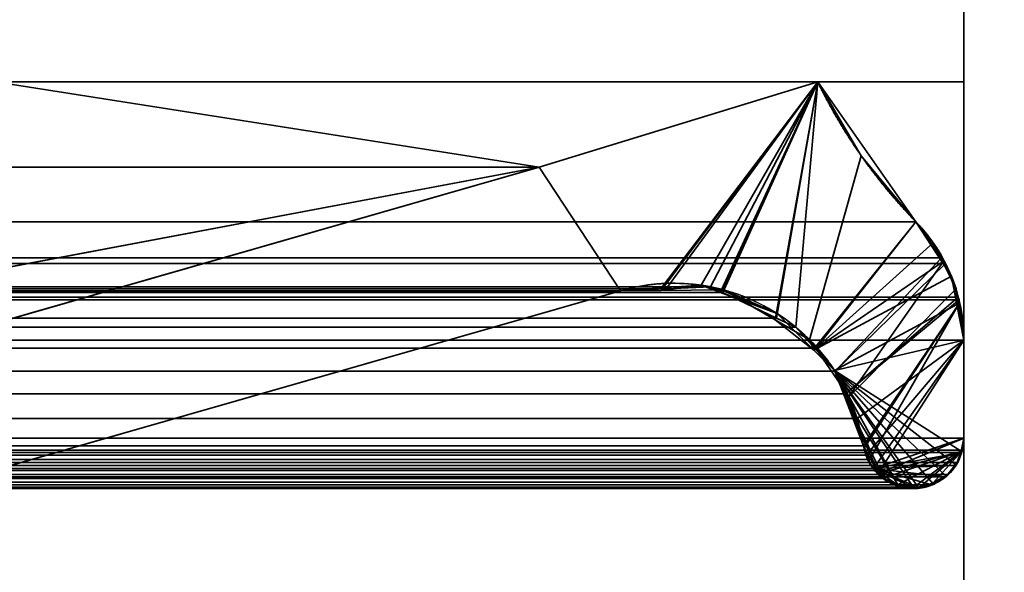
# Model space of a CAD drawing. Header units: millimetres. Extents: x -490 to 6690, y -115 to 132.
# Tile 993 of 1031: x 6509.1 to 6513.17, y 1.97 to 4.26. Entities that reach past the tile are written whole.
import ezdxf

# ---------------------------------------------------------------- set-up
doc = ezdxf.new("R2010")
doc.units = ezdxf.units.MM
doc.layers.add('151', color=7, linetype='Continuous', true_color=0xffffff)

# ---------------------------------------------------------------- blocks, each defined once
blk = doc.blocks.new('UG_SURFACE_342')
at = {"layer": '151', "color": 14, "linetype": 'Continuous', "lineweight": 35}
for points in [[(6517.3001, -10, 2024.3001), (6517.3001, 19, 2024.3001), (5482.6999, 19, 2024.3001), (5482.6999, -10, 2024.3001)], [(6513.2499, 16.25, 2020.2501), (6513.2499, -22, 2020.2501), (5486.7501, -22, 2020.2501), (5486.7501, 16.25, 2020.2501)]]:
    blk.add_3dface(points, dxfattribs=at)
blk = doc.blocks.new('UG_SURFACE_343')
at = {"layer": '151', "color": 7, "linetype": 'Continuous', "lineweight": 35}
for points in [[(5486.7501, 16, 2020.2501), (5486.7501, -22, 2020.2501), (6513.2499, -22, 2020.2501), (6513.2499, 16, 2020.2501)], [(6513, 16, 2020), (6513, -22, 2020), (5487, -22, 2020), (5487, 16, 2020)], [(6513, -22, 2020), (6513, 16, 2020), (6513.2499, 16, 2020.2501), (6513.2499, -22, 2020.2501)]]:
    blk.add_3dface(points, dxfattribs=at)
blk = doc.blocks.new('UG_SURFACE_346')
at = {"layer": '151', "color": 7, "linetype": 'Continuous', "lineweight": 35}
for points in [[(6513.2499, -22, 2020.2501), (6513.2499, 16, 2020.2501), (6513, 16, 2020), (6513, -22, 2020)], [(6513, 16, -8), (6513.2499, 16, -8), (6513.2499, -22, -8), (6513, -22, -8)], [(6513, 1.9726, 1760.5226), (6513, 16, 2020), (6513, 1.9726, 1222.5226)], [(6513, 1.9726, 1222.5226), (6513, 16, 2020), (6513, 1.3301, 282.5)], [(6513, -22, 2020), (6513, 16, 2020), (6513, 1.9726, 1760.5226), (6513, 1.3301, 1762.5)], [(6513, 16, -8), (6513, 1.7553, 278.4549), (6513, 1.9726, 280.5226)], [(6513, 1.9726, 280.5226), (6513, 16, 2020), (6513, 16, -8)], [(6513, 16, -8), (6513, -0.9663, 275.4323), (6513, 0.7157, 276.6543)], [(6513, 0.7157, 276.6543), (6513, 1.7553, 278.4549), (6513, 16, -8)], [(6513, 1.9726, 280.5226), (6513, 1.3301, 282.5), (6513, 16, 2020)], [(6513, -3, 275), (6513, -0.9663, 275.4323), (6513, 16, -8), (6513, -22, -8)]]:
    blk.add_3dface(points, dxfattribs=at)
blk = doc.blocks.new('UG_SURFACE_351')
at = {"layer": '151', "color": 46, "linetype": 'Continuous', "lineweight": 35}
for points in [[(5487.1984, 3.4215, 2019.8019), (6512.8016, 3.4215, 2019.8019), (6512.3963, 4, 2019.3963), (5487.6037, 4, 2019.3963)], [(6512.3963, 4, 2019.3963), (6508.9998, 4, 2016), (5491.0002, 4, 2016), (5487.6037, 4, 2019.3963)], [(6511.2467, 3.6468, 2018.2469), (6508.6079, 3.15, 2015.6081), (6505.929, 3.15, 2012.9292), (6508.9998, 4, 2016)], [(6508.9998, 4, 2016), (6512.3963, 4, 2019.3963), (6511.2467, 3.6468, 2018.2469)], [(6511.7707, 3.1449, 2018.7709), (6511.5824, 3.1368, 2018.5823), (6511.2467, 3.6468, 2018.2469), (6512.3963, 4, 2019.3963)], [(6512.3963, 4, 2019.3963), (6511.9534, 3.1528, 2018.9531), (6511.7707, 3.1449, 2018.7709)], [(6512.0039, 3.1289, 2019.0036), (6511.9534, 3.1528, 2018.9531), (6512.3963, 4, 2019.3963)], [(6512.3963, 4, 2019.3963), (6512.2266, 3.0237, 2019.2263), (6512.0039, 3.1289, 2019.0036)], [(6512.3963, 4, 2019.3963), (6512.3062, 2.986, 2019.3059), (6512.2266, 3.0237, 2019.2263)], [(6512.3835, 2.8989, 2019.3834), (6512.3062, 2.986, 2019.3059), (6512.3963, 4, 2019.3963), (6512.8016, 3.4215, 2019.8019)], [(5492.8088, 2.4839, 2014.1912), (5488.7533, 3.6468, 2018.2469), (6511.2467, 3.6468, 2018.2469), (6507.1912, 2.4839, 2014.1912)], [(5488.7533, 3.6468, 2018.2469), (5491.3921, 3.15, 2015.6081), (6508.6079, 3.15, 2015.6081), (6511.2467, 3.6468, 2018.2469)], [(6507.1912, 2.4839, 2014.1912), (6511.2467, 3.6468, 2018.2469), (6511.5824, 3.1368, 2018.5823), (6507.3519, 1.9237, 2014.3518)], [(5487.1984, 3.4215, 2019.8019), (5487.1364, 3.3483, 2019.8638), (6512.9075, 3.2733, 2019.9075)], [(6512.9075, 3.2733, 2019.9075), (6512.8016, 3.4215, 2019.8019), (5487.1984, 3.4215, 2019.8019)], [(6512.8016, 3.4215, 2019.8019), (6512.9075, 3.2733, 2019.9075), (6512.4683, 2.8036, 2019.4681), (6512.3835, 2.8989, 2019.3834)], [(5487.1364, 3.3483, 2019.8638), (5487.0949, 3.2711, 2019.9051), (6512.9075, 3.2733, 2019.9075)], [(5487.0429, 3.1743, 2019.9571), (6512.9247, 3.2492, 2019.9246), (6512.9075, 3.2733, 2019.9075)], [(6512.9075, 3.2733, 2019.9075), (5487.0949, 3.2711, 2019.9051), (5487.0429, 3.1743, 2019.9571)], [(6512.4683, 2.8036, 2019.4681), (6512.9075, 3.2733, 2019.9075), (6512.9247, 3.2492, 2019.9246)], [(5487.0429, 3.1743, 2019.9571), (6512.9762, 3.1102, 2019.9761), (6512.9247, 3.2492, 2019.9246)], [(6512.9247, 3.2492, 2019.9246), (6512.9762, 3.1102, 2019.9761), (6512.5117, 2.71, 2019.5117), (6512.4683, 2.8036, 2019.4681)], [(5487.0429, 3.1743, 2019.9571), (5487.0234, 3.1107, 2019.9764), (6512.9762, 3.1102, 2019.9761)], [(6512.0039, 3.1289, 2019.0036), (5487.9961, 3.1289, 2019.0036), (5488.0466, 3.1528, 2018.9531)], [(5488.0466, 3.1528, 2018.9531), (5488.2293, 3.1449, 2018.7709), (6511.7707, 3.1449, 2018.7709), (6511.9534, 3.1528, 2018.9531)], [(6511.9534, 3.1528, 2018.9531), (6512.0039, 3.1289, 2019.0036), (5488.0466, 3.1528, 2018.9531)], [(5488.4176, 3.1368, 2018.5823), (6511.5824, 3.1368, 2018.5823), (6511.7707, 3.1449, 2018.7709), (5488.2293, 3.1449, 2018.7709)], [(5488.4176, 3.1368, 2018.5823), (5492.6481, 1.9237, 2014.3518), (6507.3519, 1.9237, 2014.3518), (6511.5824, 3.1368, 2018.5823)], [(5487.0195, 3.0974, 2019.9804), (5487, 2.933, 2020), (6513, 2.933, 2020)], [(6512.9762, 3.1102, 2019.9761), (5487.0234, 3.1107, 2019.9764), (5487.0195, 3.0974, 2019.9804)], [(5487.0195, 3.0974, 2019.9804), (6512.98, 3.0997, 2019.98), (6512.9762, 3.1102, 2019.9761)], [(5487.0195, 3.0974, 2019.9804), (6513, 2.933, 2020), (6512.98, 3.0997, 2019.98)], [(5487.9961, 3.1289, 2019.0036), (6512.0039, 3.1289, 2019.0036), (6512.2266, 3.0237, 2019.2263), (5487.7734, 3.0237, 2019.2263)], [(6512.5117, 2.71, 2019.5117), (6512.9762, 3.1102, 2019.9761), (6512.98, 3.0997, 2019.98)], [(6512.98, 3.0997, 2019.98), (6513, 2.933, 2020), (6512.5589, 2.6087, 2019.5589), (6512.5117, 2.71, 2019.5117)], [(5487.6938, 2.986, 2019.3059), (5487.7734, 3.0237, 2019.2263), (6512.2266, 3.0237, 2019.2263), (6512.3062, 2.986, 2019.3059)], [(6512.3835, 2.8989, 2019.3834), (5487.6165, 2.8989, 2019.3834), (5487.6938, 2.986, 2019.3059)], [(6512.3062, 2.986, 2019.3059), (6512.3835, 2.8989, 2019.3834), (5487.6938, 2.986, 2019.3059)], [(5487, 2.933, 2020), (5487, 2.5278, 2020), (6513, 2.5278, 2020), (6513, 2.933, 2020)], [(6512.5971, 2.4566, 2019.5971), (6512.5852, 2.4958, 2019.5851), (6512.5589, 2.6087, 2019.5589), (6513, 2.933, 2020)], [(6513, 2.933, 2020), (6512.6262, 2.402, 2019.6261), (6512.6023, 2.439, 2019.6023), (6512.5971, 2.4566, 2019.5971)], [(6512.6262, 2.402, 2019.6261), (6513, 2.933, 2020), (6513, 2.5278, 2020)], [(5487.5317, 2.8036, 2019.4681), (5487.6165, 2.8989, 2019.3834), (6512.3835, 2.8989, 2019.3834), (6512.4683, 2.8036, 2019.4681)], [(6512.4683, 2.8036, 2019.4681), (5487.4883, 2.71, 2019.5117), (5487.5317, 2.8036, 2019.4681)], [(6512.4683, 2.8036, 2019.4681), (6512.5117, 2.71, 2019.5117), (5487.4883, 2.71, 2019.5117)], [(5487.4411, 2.6087, 2019.5589), (5487.4883, 2.71, 2019.5117), (6512.5117, 2.71, 2019.5117), (6512.5589, 2.6087, 2019.5589)], [(6512.5589, 2.6087, 2019.5589), (5487.4148, 2.4958, 2019.5851), (5487.4411, 2.6087, 2019.5589)], [(6512.5589, 2.6087, 2019.5589), (6512.5852, 2.4958, 2019.5851), (5487.4148, 2.4958, 2019.5851)], [(6513, 2.5278, 2020), (5487, 2.5278, 2020), (5487.0062, 2.478, 2019.994)], [(6512.9938, 2.478, 2019.994), (6513, 2.5278, 2020), (5487.0062, 2.478, 2019.994)], [(6513, 2.5278, 2020), (6512.9938, 2.478, 2019.994), (6512.9905, 2.4684, 2019.9902), (6512.6262, 2.402, 2019.6261)], [(6512.5852, 2.4958, 2019.5851), (6512.5971, 2.4566, 2019.5971), (5487.4029, 2.4566, 2019.5971), (5487.4148, 2.4958, 2019.5851)], [(5487.0062, 2.478, 2019.994), (5487.0095, 2.4684, 2019.9902), (6512.9905, 2.4684, 2019.9902), (6512.9938, 2.478, 2019.994)], [(6512.9743, 2.4272, 2019.9742), (5487.0095, 2.4684, 2019.9902), (5487.0257, 2.4272, 2019.9742)], [(6512.9743, 2.4272, 2019.9742), (6512.9905, 2.4684, 2019.9902), (5487.0095, 2.4684, 2019.9902)], [(5487.3977, 2.439, 2019.6023), (6512.5971, 2.4566, 2019.5971), (6512.6023, 2.439, 2019.6023)], [(5487.3977, 2.439, 2019.6023), (5487.4029, 2.4566, 2019.5971), (6512.5971, 2.4566, 2019.5971)], [(6512.6262, 2.402, 2019.6261), (6512.9905, 2.4684, 2019.9902), (6512.9743, 2.4272, 2019.9742), (6512.9642, 2.4142, 2019.9642)], [(5487.0257, 2.4272, 2019.9742), (5487.0358, 2.4142, 2019.9642), (6512.9642, 2.4142, 2019.9642), (6512.9743, 2.4272, 2019.9742)], [(6512.9642, 2.4142, 2019.9642), (5487.0358, 2.4142, 2019.9642), (5487.0644, 2.3771, 2019.9356)], [(6512.9356, 2.3771, 2019.9356), (6512.9642, 2.4142, 2019.9642), (5487.0644, 2.3771, 2019.9356)], [(5487.3686, 2.3936, 2019.6314), (6512.6262, 2.402, 2019.6261), (6512.6314, 2.3936, 2019.6314)], [(5487.3686, 2.3936, 2019.6314), (5487.3738, 2.402, 2019.6261), (6512.6262, 2.402, 2019.6261)], [(6512.6023, 2.439, 2019.6023), (5487.3738, 2.402, 2019.6261), (5487.3977, 2.439, 2019.6023)], [(6512.6023, 2.439, 2019.6023), (6512.6262, 2.402, 2019.6261), (5487.3738, 2.402, 2019.6261)], [(6512.6262, 2.402, 2019.6261), (6512.9642, 2.4142, 2019.9642), (6512.9356, 2.3771, 2019.9356), (6512.9213, 2.3679, 2019.9215)], [(6512.6262, 2.402, 2019.6261), (6512.9213, 2.3679, 2019.9215), (6512.8698, 2.3343, 2019.8696), (6512.8675, 2.334, 2019.8674)], [(6512.6262, 2.402, 2019.6261), (6512.8083, 2.3244, 2019.8085), (6512.7916, 2.3216, 2019.7914)], [(6512.7916, 2.3216, 2019.7914), (6512.7783, 2.3195, 2019.7783), (6512.7254, 2.335, 2019.7253), (6512.6262, 2.402, 2019.6261)], [(6512.8675, 2.334, 2019.8674), (6512.8083, 2.3244, 2019.8085), (6512.6262, 2.402, 2019.6261)], [(6512.671, 2.3609, 2019.6712), (6512.6314, 2.3936, 2019.6314), (6512.6262, 2.402, 2019.6261), (6512.7254, 2.335, 2019.7253)], [(5487.0644, 2.3771, 2019.9356), (5487.0787, 2.3679, 2019.9215), (6512.9213, 2.3679, 2019.9215), (6512.9356, 2.3771, 2019.9356)], [(6512.8698, 2.3343, 2019.8696), (5487.0787, 2.3679, 2019.9215), (5487.1302, 2.3343, 2019.8696)], [(6512.8698, 2.3343, 2019.8696), (6512.9213, 2.3679, 2019.9215), (5487.0787, 2.3679, 2019.9215)], [(5487.3104, 2.3454, 2019.6898), (6512.671, 2.3609, 2019.6712), (6512.6896, 2.3454, 2019.6898)], [(5487.3104, 2.3454, 2019.6898), (5487.329, 2.3609, 2019.6712), (6512.671, 2.3609, 2019.6712)], [(6512.6314, 2.3936, 2019.6314), (5487.329, 2.3609, 2019.6712), (5487.3686, 2.3936, 2019.6314)], [(6512.6314, 2.3936, 2019.6314), (6512.671, 2.3609, 2019.6712), (5487.329, 2.3609, 2019.6712)], [(6512.7254, 2.335, 2019.7253), (6512.6896, 2.3454, 2019.6898), (6512.671, 2.3609, 2019.6712)], [(5487.1917, 2.3244, 2019.8085), (6512.8083, 2.3244, 2019.8085), (6512.8675, 2.334, 2019.8674), (5487.1325, 2.334, 2019.8674)], [(5487.2084, 2.3216, 2019.7914), (6512.7916, 2.3216, 2019.7914), (6512.8083, 2.3244, 2019.8085), (5487.1917, 2.3244, 2019.8085)], [(6512.7783, 2.3195, 2019.7783), (5487.2084, 2.3216, 2019.7914), (5487.2217, 2.3195, 2019.7783)], [(6512.7783, 2.3195, 2019.7783), (6512.7916, 2.3216, 2019.7914), (5487.2084, 2.3216, 2019.7914)], [(5487.2217, 2.3195, 2019.7783), (6512.7254, 2.335, 2019.7253), (6512.7783, 2.3195, 2019.7783)], [(5487.2217, 2.3195, 2019.7783), (5487.2746, 2.335, 2019.7253), (6512.7254, 2.335, 2019.7253)], [(6512.6896, 2.3454, 2019.6898), (5487.2746, 2.335, 2019.7253), (5487.3104, 2.3454, 2019.6898)], [(6512.6896, 2.3454, 2019.6898), (6512.7254, 2.335, 2019.7253), (5487.2746, 2.335, 2019.7253)]]:
    blk.add_3dface(points, dxfattribs=at)
blk = doc.blocks.new('UG_SURFACE_352')
at = {"layer": '151', "color": 46, "linetype": 'Continuous', "lineweight": 35}
for points in [[(6511.2467, 3.6468, -8), (6508.6079, 3.15, -8), (6505.929, 3.15, -8), (6508.9998, 4, -8)], [(6508.9998, 4, 2016), (6505.929, 3.15, 2012.9292), (6508.6079, 3.15, 2015.6081), (6511.2467, 3.6468, 2018.2469)], [(6508.9998, 4, -8), (6512.3963, 4, -8), (6511.2467, 3.6468, -8)], [(6511.2467, 3.6468, 2018.2469), (6512.3963, 4, 2019.3963), (6508.9998, 4, 2016)], [(6512.3963, 4, 2019.3963), (6512.3963, 4, -8), (6508.9998, 4, -8), (6508.9998, 4, 2016)], [(6511.7507, 3.1481, -8), (6511.5824, 3.1368, -8), (6511.2467, 3.6468, -8), (6512.3963, 4, -8)], [(6512.3963, 4, 2019.3963), (6511.2467, 3.6468, 2018.2469), (6511.5824, 3.1368, 2018.5823), (6511.7497, 3.1382, 2018.7497)], [(6511.7497, 3.1382, 2018.7497), (6511.9996, 3.1403, 2018.9998), (6512.3963, 4, 2019.3963)], [(6512.3963, 4, -8), (6511.9157, 3.1592, -8), (6511.7507, 3.1481, -8)], [(6511.9948, 3.1295, -8), (6511.9157, 3.1592, -8), (6512.3963, 4, -8)], [(6512.3963, 4, -8), (6512.2285, 3.0426, -8), (6511.9948, 3.1295, -8)], [(6511.9996, 3.1403, 2018.9998), (6512.0068, 3.1404, 2019.0067), (6512.3963, 4, 2019.3963)], [(6512.3963, 4, 2019.3963), (6512.0068, 3.1404, 2019.0067), (6512.2209, 3.0164, 2019.2208)], [(6512.2209, 3.0164, 2019.2208), (6512.363, 2.934, 2019.3632), (6512.5761, 3.6946, 2019.5761), (6512.3963, 4, 2019.3963)], [(6512.3806, 2.8917, -8), (6512.2285, 3.0426, -8), (6512.3963, 4, -8), (6512.8016, 3.4215, -8)], [(6512.8016, 3.4215, -8), (6512.3963, 4, -8), (6512.3963, 4, 2019.3963)], [(6512.3963, 4, 2019.3963), (6512.5761, 3.6946, 2019.5761), (6512.8016, 3.4215, -8)], [(6512.8016, 3.4215, 2019.8019), (6512.5761, 3.6946, 2019.5761), (6512.363, 2.934, 2019.3632), (6512.3882, 2.8977, 2019.3882)], [(6512.5761, 3.6946, 2019.5761), (6512.8016, 3.4215, 2019.8019), (6512.8016, 3.4215, -8)], [(6507.1912, 2.4839, 2014.1912), (6511.2467, 3.6468, 2018.2469), (6511.2467, 3.6468, -8), (6507.1912, 2.4839, -8)], [(6507.1912, 2.4839, -8), (6511.2467, 3.6468, -8), (6511.5824, 3.1368, -8), (6507.3519, 1.9237, -8)], [(6507.3519, 1.9237, 2014.3518), (6511.5824, 3.1368, 2018.5823), (6511.2467, 3.6468, 2018.2469), (6507.1912, 2.4839, 2014.1912)], [(6511.2467, 3.6468, 2018.2469), (6508.6079, 3.15, 2015.6081), (6508.6079, 3.15, -8), (6511.2467, 3.6468, -8)], [(6512.3806, 2.8917, -8), (6512.8016, 3.4215, -8), (6512.9104, 3.2551, -8)], [(6512.8736, 3.3349, 2019.8734), (6512.8016, 3.4215, 2019.8019), (6512.3882, 2.8977, 2019.3882)], [(6512.9104, 3.2551, -8), (6512.8016, 3.4215, -8), (6512.8016, 3.4215, 2019.8019)], [(6512.8016, 3.4215, 2019.8019), (6512.8736, 3.3349, 2019.8734), (6512.9104, 3.2551, -8)], [(6512.3882, 2.8977, 2019.3882), (6512.5246, 2.6991, 2019.5246), (6512.9128, 3.2547, 2019.913), (6512.8736, 3.3349, 2019.8734)], [(6512.8736, 3.3349, 2019.8734), (6512.9128, 3.2547, 2019.913), (6512.9104, 3.2551, -8)], [(6512.3806, 2.8917, -8), (6512.9104, 3.2551, -8), (6512.9485, 3.1966, -8)], [(6512.5246, 2.6991, 2019.5246), (6512.5251, 2.6982, 2019.5253), (6512.9676, 3.1439, 2019.9676), (6512.9128, 3.2547, 2019.913)], [(6512.9485, 3.1966, -8), (6512.9104, 3.2551, -8), (6512.9128, 3.2547, 2019.913)], [(6512.9128, 3.2547, 2019.913), (6512.9676, 3.1439, 2019.9676), (6512.9485, 3.1966, -8)], [(6512.9485, 3.1966, -8), (6512.9714, 3.08, -8), (6512.4655, 2.8076, -8), (6512.3806, 2.8917, -8)], [(6512.9714, 3.08, -8), (6512.9485, 3.1966, -8), (6512.9676, 3.1439, 2019.9676)], [(6511.5824, 3.1368, 2018.5823), (6507.3519, 1.9237, 2014.3518), (6507.3519, 1.9237, -8), (6511.5824, 3.1368, -8)], [(6511.7507, 3.1481, -8), (6511.7497, 3.1382, 2018.7497), (6511.5824, 3.1368, 2018.5823)], [(6511.5824, 3.1368, 2018.5823), (6511.5824, 3.1368, -8), (6511.7507, 3.1481, -8)], [(6511.9157, 3.1592, -8), (6511.9996, 3.1403, 2018.9998), (6511.7497, 3.1382, 2018.7497)], [(6511.7497, 3.1382, 2018.7497), (6511.7507, 3.1481, -8), (6511.9157, 3.1592, -8)], [(6511.9157, 3.1592, -8), (6511.9948, 3.1295, -8), (6511.9996, 3.1403, 2018.9998)], [(6511.9996, 3.1403, 2018.9998), (6511.9948, 3.1295, -8), (6512.2285, 3.0426, -8)], [(6512.2285, 3.0426, -8), (6512.0068, 3.1404, 2019.0067), (6511.9996, 3.1403, 2018.9998)], [(6512.2285, 3.0426, -8), (6512.2209, 3.0164, 2019.2208), (6512.0068, 3.1404, 2019.0067)], [(6512.9771, 3.0804, 2019.9773), (6512.9676, 3.1439, 2019.9676), (6512.5251, 2.6982, 2019.5253), (6512.5852, 2.4958, 2019.5851)], [(6512.9676, 3.1439, 2019.9676), (6512.9771, 3.0804, 2019.9773), (6512.9714, 3.08, -8)], [(6512.4655, 2.8076, -8), (6512.9714, 3.08, -8), (6513, 2.933, -8)], [(6512.5852, 2.4958, 2019.5851), (6512.5885, 2.4855, 2019.5885), (6512.9771, 3.0804, 2019.9773)], [(6512.5885, 2.4855, 2019.5885), (6512.6057, 2.432, 2019.6059), (6512.6066, 2.4312, 2019.6064), (6512.9771, 3.0804, 2019.9773)], [(6513, 2.933, 2020), (6512.9771, 3.0804, 2019.9773), (6512.6066, 2.4312, 2019.6064), (6512.6448, 2.3805, 2019.645)], [(6513, 2.933, -8), (6512.9714, 3.08, -8), (6512.9771, 3.0804, 2019.9773)], [(6512.9771, 3.0804, 2019.9773), (6513, 2.933, 2020), (6513, 2.933, -8)], [(6512.2209, 3.0164, 2019.2208), (6512.2285, 3.0426, -8), (6512.3806, 2.8917, -8)], [(6512.3806, 2.8917, -8), (6512.363, 2.934, 2019.3632), (6512.2209, 3.0164, 2019.2208)], [(6512.3806, 2.8917, -8), (6512.3882, 2.8977, 2019.3882), (6512.363, 2.934, 2019.3632)], [(6513, 2.933, -8), (6513, 2.5278, -8), (6512.9886, 2.4742, -8), (6512.4655, 2.8076, -8)], [(6513, 2.5278, 2020), (6513, 2.933, 2020), (6512.6448, 2.3805, 2019.645)], [(6513, 2.933, 2020), (6513, 2.5278, 2020), (6513, 2.5278, -8), (6513, 2.933, -8)], [(6512.3882, 2.8977, 2019.3882), (6512.3806, 2.8917, -8), (6512.4655, 2.8076, -8)], [(6512.4655, 2.8076, -8), (6512.5246, 2.6991, 2019.5246), (6512.3882, 2.8977, 2019.3882)], [(6512.4655, 2.8076, -8), (6512.8117, 2.3248, -8), (6512.7921, 2.3233, -8)], [(6512.7921, 2.3233, -8), (6512.763, 2.321, -8), (6512.7273, 2.334, -8), (6512.4655, 2.8076, -8)], [(6512.4655, 2.8076, -8), (6512.8717, 2.3393, -8), (6512.8512, 2.3278, -8), (6512.8117, 2.3248, -8)], [(6512.4655, 2.8076, -8), (6512.9886, 2.4742, -8), (6512.9814, 2.4414, -8), (6512.9647, 2.4189, -8)], [(6512.4655, 2.8076, -8), (6512.9266, 2.3696, -8), (6512.8717, 2.3393, -8)], [(6512.9647, 2.4189, -8), (6512.9285, 2.3705, -8), (6512.9266, 2.3696, -8), (6512.4655, 2.8076, -8)], [(6512.5093, 2.6934, -8), (6512.4655, 2.8076, -8), (6512.7273, 2.334, -8)], [(6512.4655, 2.8076, -8), (6512.5093, 2.6934, -8), (6512.5246, 2.6991, 2019.5246)], [(6512.5246, 2.6991, 2019.5246), (6512.5093, 2.6934, -8), (6512.5852, 2.4958, -8)], [(6512.5093, 2.6934, -8), (6512.7273, 2.334, -8), (6512.6801, 2.3513, -8), (6512.6696, 2.3613, -8)], [(6512.6696, 2.3613, -8), (6512.6476, 2.383, -8), (6512.5093, 2.6934, -8)], [(6512.589, 2.4854, -8), (6512.5852, 2.4958, -8), (6512.5093, 2.6934, -8), (6512.6476, 2.383, -8)], [(6512.5852, 2.4958, -8), (6512.5251, 2.6982, 2019.5253), (6512.5246, 2.6991, 2019.5246)], [(6512.5852, 2.4958, -8), (6512.5852, 2.4958, 2019.5851), (6512.5251, 2.6982, 2019.5253)], [(6512.6448, 2.3805, 2019.645), (6512.9919, 2.474, 2019.9919), (6512.9948, 2.4808, 2019.9947), (6513, 2.5278, 2020)], [(6512.9919, 2.474, 2019.9919), (6512.9886, 2.4742, -8), (6513, 2.5278, -8)], [(6513, 2.5278, -8), (6512.9948, 2.4808, 2019.9947), (6512.9919, 2.474, 2019.9919)], [(6513, 2.5278, -8), (6513, 2.5278, 2020), (6512.9948, 2.4808, 2019.9947)], [(6512.589, 2.4854, -8), (6512.5885, 2.4855, 2019.5885), (6512.5852, 2.4958, 2019.5851)], [(6512.5852, 2.4958, 2019.5851), (6512.5852, 2.4958, -8), (6512.589, 2.4854, -8)], [(6512.6057, 2.432, 2019.6059), (6512.5885, 2.4855, 2019.5885), (6512.589, 2.4854, -8)], [(6512.6476, 2.383, -8), (6512.6166, 2.4133, -8), (6512.6095, 2.4323, -8), (6512.589, 2.4854, -8)], [(6512.6057, 2.432, 2019.6059), (6512.589, 2.4854, -8), (6512.6095, 2.4323, -8)], [(6512.9919, 2.474, 2019.9919), (6512.6448, 2.3805, 2019.645), (6512.6491, 2.3749, 2019.6493), (6512.6686, 2.3618, 2019.6686)], [(6512.9919, 2.474, 2019.9919), (6512.6686, 2.3618, 2019.6686), (6512.7034, 2.3384, 2019.7036), (6512.7263, 2.3348, 2019.7263)], [(6512.9919, 2.474, 2019.9919), (6512.7263, 2.3348, 2019.7263), (6512.7931, 2.3243, 2019.793)], [(6512.7931, 2.3243, 2019.793), (6512.8121, 2.3212, 2019.8123), (6512.9919, 2.474, 2019.9919)], [(6512.9919, 2.474, 2019.9919), (6512.8121, 2.3212, 2019.8123), (6512.8164, 2.3206, 2019.8164), (6512.8727, 2.3424, 2019.8724)], [(6512.9256, 2.3719, 2019.9256), (6512.9676, 2.4171, 2019.9676), (6512.9919, 2.474, 2019.9919), (6512.8727, 2.3424, 2019.8724)], [(6512.9676, 2.4171, 2019.9676), (6512.9647, 2.4189, -8), (6512.9814, 2.4414, -8)], [(6512.9676, 2.4171, 2019.9676), (6512.97, 2.4196, 2019.9697), (6512.9919, 2.474, 2019.9919)], [(6512.9814, 2.4414, -8), (6512.97, 2.4196, 2019.9697), (6512.9676, 2.4171, 2019.9676)], [(6512.9886, 2.4742, -8), (6512.9919, 2.474, 2019.9919), (6512.97, 2.4196, 2019.9697)], [(6512.97, 2.4196, 2019.9697), (6512.9814, 2.4414, -8), (6512.9886, 2.4742, -8)], [(6512.6095, 2.4323, -8), (6512.6066, 2.4312, 2019.6064), (6512.6057, 2.432, 2019.6059)], [(6512.6066, 2.4312, 2019.6064), (6512.6095, 2.4323, -8), (6512.6166, 2.4133, -8)], [(6512.6166, 2.4133, -8), (6512.6448, 2.3805, 2019.645), (6512.6066, 2.4312, 2019.6064)], [(6512.6166, 2.4133, -8), (6512.6476, 2.383, -8), (6512.6448, 2.3805, 2019.645)], [(6512.9285, 2.3705, -8), (6512.9676, 2.4171, 2019.9676), (6512.9256, 2.3719, 2019.9256)], [(6512.9285, 2.3705, -8), (6512.9647, 2.4189, -8), (6512.9676, 2.4171, 2019.9676)], [(6512.6491, 2.3749, 2019.6493), (6512.6448, 2.3805, 2019.645), (6512.6476, 2.383, -8)], [(6512.6491, 2.3749, 2019.6493), (6512.6476, 2.383, -8), (6512.6696, 2.3613, -8)], [(6512.6696, 2.3613, -8), (6512.6686, 2.3618, 2019.6686), (6512.6491, 2.3749, 2019.6493)], [(6512.7034, 2.3384, 2019.7036), (6512.6686, 2.3618, 2019.6686), (6512.6696, 2.3613, -8)], [(6512.7034, 2.3384, 2019.7036), (6512.6696, 2.3613, -8), (6512.6801, 2.3513, -8)], [(6512.8727, 2.3424, 2019.8724), (6512.8717, 2.3393, -8), (6512.9266, 2.3696, -8)], [(6512.8727, 2.3424, 2019.8724), (6512.9128, 2.3581, 2019.913), (6512.9256, 2.3719, 2019.9256)], [(6512.9266, 2.3696, -8), (6512.9128, 2.3581, 2019.913), (6512.8727, 2.3424, 2019.8724)], [(6512.9266, 2.3696, -8), (6512.9256, 2.3719, 2019.9256), (6512.9128, 2.3581, 2019.913)], [(6512.9256, 2.3719, 2019.9256), (6512.9266, 2.3696, -8), (6512.9285, 2.3705, -8)], [(6512.6801, 2.3513, -8), (6512.7263, 2.3348, 2019.7263), (6512.7034, 2.3384, 2019.7036)], [(6512.6801, 2.3513, -8), (6512.7273, 2.334, -8), (6512.7263, 2.3348, 2019.7263)], [(6512.763, 2.321, -8), (6512.7931, 2.3243, 2019.793), (6512.7263, 2.3348, 2019.7263)], [(6512.7263, 2.3348, 2019.7263), (6512.7273, 2.334, -8), (6512.763, 2.321, -8)], [(6512.763, 2.321, -8), (6512.7921, 2.3233, -8), (6512.7931, 2.3243, 2019.793)], [(6512.7931, 2.3243, 2019.793), (6512.7921, 2.3233, -8), (6512.8117, 2.3248, -8)], [(6512.8117, 2.3248, -8), (6512.8121, 2.3212, 2019.8123), (6512.7931, 2.3243, 2019.793)], [(6512.8121, 2.3212, 2019.8123), (6512.8117, 2.3248, -8), (6512.8512, 2.3278, -8)], [(6512.8512, 2.3278, -8), (6512.8164, 2.3206, 2019.8164), (6512.8121, 2.3212, 2019.8123)], [(6512.8512, 2.3278, -8), (6512.8727, 2.3424, 2019.8724), (6512.8164, 2.3206, 2019.8164)], [(6512.8512, 2.3278, -8), (6512.8717, 2.3393, -8), (6512.8727, 2.3424, 2019.8724)]]:
    blk.add_3dface(points, dxfattribs=at)
blk = doc.blocks.new('UG_SURFACE_369')
at = {"layer": '151', "color": 254, "linetype": 'Continuous', "lineweight": 35}
for points in [[(6523.2501, 111.75, 2030.2501), (5476.7499, 111.75, 2030.2501), (5476.7499, -10, 2030.2501), (6523.2501, -10, 2030.2501)], [(6517.4999, 21, 2024.4999), (6517.4999, -8, 2024.4999), (5482.5001, -8, 2024.4999), (5482.5001, 21, 2024.4999)], [(6513, 4, 2020), (6513, 21, 2020), (5487, 21, 2020), (5487, 4, 2020)], [(6513, 21, 2020), (6513, 4, 2020), (6508.9998, 4, 2016), (6508.9998, 12, 2016)], [(6513, 4, 2020), (5487, 4, 2020), (5491.0002, 4, 2016), (6508.9998, 4, 2016)]]:
    blk.add_3dface(points, dxfattribs=at)
blk = doc.blocks.new('UG_SURFACE_375')
at = {"layer": '151', "color": 254, "linetype": 'Continuous', "lineweight": 35}
for points in [[(6508.9998, 12, 2016), (6508.9998, 4, 2016), (6513, 4, 2020), (6513, 21, 2020)], [(6513, 21, -8), (6513, 4, -8), (6508.9998, 4, -8), (6508.9998, 12, -8)], [(6513, 4, -8), (6513, 21, -8), (6513, 21, 2020), (6513, 4, 2020)], [(6513, 4, 2020), (6508.9998, 4, 2016), (6508.9998, 4, -8), (6513, 4, -8)]]:
    blk.add_3dface(points, dxfattribs=at)
blk = doc.blocks.new('UG_SURFACE_390')
at = {"layer": '151', "color": 252, "linetype": 'Continuous', "lineweight": 35}
for points in [[(6690.0001, -6.2, 2201.9999), (6690.0001, 113.2, 2201.9999), (5309.9999, 113.2, 2201.9999), (5309.9999, -6.2, 2201.9999)], [(5460, -6.2, 2052), (5460, 113.2, 2052), (6540, 113.2, 2052), (6540, -6.2, 2052)]]:
    blk.add_3dface(points, dxfattribs=at)

msp = doc.modelspace()

# ---------------------------------------------------------------- linework, layer by layer
at = {"layer": '151', "color": 253, "linetype": 'Continuous', "lineweight": -3}
for p, q in [((6513, 21, 2020), (6513, 4, 2020)), ((6513, 4, 2020), (6513, 21, 2020)), ((6513, 4, -8), (6513, 21, -8)), ((6513, 16, 2020), (6513, -22, 2020)), ((6513, 16, 2020), (6513, -22, 2020)), ((6513, 16, -8), (6513, -22, -8)), ((6513, 4, 2020), (5487, 4, 2020)), ((6512.3964, 4, 2019.3964), (5487.6036, 4, 2019.3964)), ((6509, 4, -8), (6512.3964, 4, -8)), ((6509, 4, 2016), (6512.3964, 4, 2019.3964)), ((6512.3964, 4, 2019.3964), (6509, 4, 2016)), ((6509, 4, 2016), (6513, 4, 2020)), ((6509, 4, -8), (6513, 4, -8)), ((6513, 4, 2020), (6509, 4, 2016)), ((6512.3964, 4, -8), (6512.3964, 4, 2019.3964)), ((6513, 4, -8), (6513, 4, 2020)), ((5488.7531, 3.6468, 2018.2469), (6511.2469, 3.6468, 2018.2469)), ((6511.2469, 3.6468, 2018.2469), (6507.1912, 2.4839, 2014.1912)), ((6511.2469, 3.6468, 2018.2469), (6507.1912, 2.4839, 2014.1912)), ((6507.1912, 2.4839, -8), (6511.2469, 3.6468, -8)), ((6511.2469, 3.6468, -8), (6508.6081, 3.15, -8)), ((6508.6081, 3.15, 2015.6081), (6511.2469, 3.6468, 2018.2469)), ((6508.6081, 3.15, 2015.6081), (6511.2469, 3.6468, 2018.2469)), ((6511.2469, 3.6468, 2018.2469), (6511.2469, 3.6468, -8)), ((6512.8018, 3.4215, 2019.8018), (5487.1982, 3.4215, 2019.8018)), ((6512.8018, 3.4215, -8), (6512.8018, 3.4215, 2019.8018)), ((6511.5823, 3.1368, 2018.5823), (5488.4177, 3.1368, 2018.5823)), ((6511.5823, 3.1368, -8), (6507.3518, 1.9237, -8)), ((6511.5823, 3.1368, 2018.5823), (6507.3518, 1.9237, 2014.3518)), ((6511.5823, 3.1368, 2018.5823), (6507.3518, 1.9237, 2014.3518)), ((6511.5823, 3.1368, -8), (6511.5823, 3.1368, 2018.5823)), ((6513, 2.933, 2020), (5487, 2.933, 2020)), ((6513, 2.933, 2020), (6513, 2.5278, 2020)), ((6513, 2.933, -8), (6513, 2.933, 2020)), ((6513, 2.5278, 2020), (6513, 2.933, 2020)), ((6513, 2.933, -8), (6513, 2.5278, -8)), ((6513, 2.5278, 2020), (5487, 2.5278, 2020)), ((6513, 2.5278, -8), (6513, 2.5278, 2020)), ((6512.5851, 2.4958, 2019.5851), (5487.4149, 2.4958, 2019.5851)), ((6512.5851, 2.4958, -8), (6512.5851, 2.4958, 2019.5851))]:
    msp.add_line(p, q, dxfattribs=at)
at = {"layer": '151', "color": 253, "linetype": 'Continuous', "lineweight": -3, "extrusion": (-1, -1.17553e-16, 0)}
for centre in [(3, 1760, -6513), (3, 280, -6513), (3, 1222, -6513)]:
    msp.add_circle(centre, 5, dxfattribs=at)
at = {"layer": '151', "color": 253, "linetype": 'Continuous', "lineweight": -3}
for centre, radius, start, end in [((6514.3978, 4.9713, -8), 2.2246, 205.8891, 224.1597), ((6511.801, 2.3741, -8), 0.7934, 8.8222, 105.9998)]:
    msp.add_arc(centre, radius, start, end, dxfattribs=at)
at = {"layer": '151', "color": 253, "linetype": 'Continuous', "lineweight": -3, "extrusion": (0, 0, -1)}
for centre, radius, start, end in [((-6512.2987, 2.933, 8), 0.7013, 135.8403, 180), ((-6512.7913, 2.5278, 8), 0.2087, 180, 351.1778)]:
    msp.add_arc(centre, radius, start, end, dxfattribs=at)
at = {"layer": '151', "color": 253, "linetype": 'Continuous', "lineweight": -3}
for points, knots in [([(6512.3964, 4, 2019.3964), (6512.4253, 3.9404, 2019.4253), (6512.4565, 3.8829, 2019.4565), (6512.5226, 3.7726, 2019.5226), (6512.5576, 3.7197, 2019.5576), (6512.6588, 3.5795, 2019.6588), (6512.7286, 3.4969, 2019.7286), (6512.8018, 3.4215, 2019.8018)], [0, 0, 0, 0, 0.264997, 0.264997, 0.529897, 0.529897, 1, 1, 1, 1]), ([(6513, 2.933, 2020), (6513, 2.9894, 2020), (6512.9929, 3.0465, 2019.9929), (6512.9669, 3.1528, 2019.9669), (6512.9478, 3.2034, 2019.9478), (6512.8911, 3.3155, 2019.8911), (6512.8485, 3.3735, 2019.8485), (6512.8018, 3.4215, 2019.8018)], [0, 0, 0, 0, 0.290351, 0.290351, 0.579004, 0.579004, 1, 1, 1, 1]), ([(6512.5851, 2.4958, 2019.5851), (6512.5419, 2.7741, 2019.5419), (6512.3597, 2.9756, 2019.3597), (6511.9873, 3.1736, 2018.9873), (6511.7806, 3.1936, 2018.7806), (6511.5823, 3.1368, 2018.5823)], [0, 0, 0, 0, 0.5, 0.5, 1, 1, 1, 1]), ([(6512.5851, 2.4958, 2019.5851), (6512.5882, 2.4756, 2019.5882), (6512.5943, 2.4562, 2019.5943), (6512.6104, 2.422, 2019.6104), (6512.6204, 2.4067, 2019.6204), (6512.6487, 2.3731, 2019.6487), (6512.6688, 2.3571, 2019.6688), (6512.7178, 2.3298, 2019.7178), (6512.7482, 2.3213, 2019.7482), (6512.8089, 2.3176, 2019.8089), (6512.8402, 2.3224, 2019.8402), (6512.8929, 2.3438, 2019.8929), (6512.9156, 2.3579, 2019.9156), (6512.9501, 2.3909, 2019.9501), (6512.9634, 2.4077, 2019.9634), (6512.9826, 2.4424, 2019.9826), (6512.9895, 2.4597, 2019.9895), (6512.9979, 2.4939, 2019.9979), (6513, 2.5109, 2020), (6513, 2.5278, 2020)], [0, 0, 0, 0, 0.081086, 0.081086, 0.161181, 0.161181, 0.286541, 0.286541, 0.455053, 0.455053, 0.626195, 0.626195, 0.761107, 0.761107, 0.858048, 0.858048, 0.934021, 0.934021, 1, 1, 1, 1])]:
    msp.add_open_spline(points, degree=3, knots=knots, dxfattribs=at)
for points, weights in [([(6512.8018, 3.4215, 2019.8018), (6512.678, 3.549, 2019.678), (6512.5682, 3.6891, 2019.5682), (6512.474, 3.8401, 2019.474), (6512.3964, 4, 2019.3964)], [1, 0.993658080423, 0.991544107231, 0.993658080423, 1]), ([(6513, 2.933, 2020), (6513, 3.0698, 2020), (6512.9653, 3.2034, 2019.9653), (6512.8971, 3.3234, 2019.8971), (6512.8018, 3.4215, 2019.8018)], [1, 0.963330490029, 0.951107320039, 0.963330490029, 1]), ([(6511.5823, 3.1368, 2018.5823), (6511.9266, 3.2355, 2018.9266), (6512.2907, 3.14, 2019.2907), (6512.5301, 2.8497, 2019.5301), (6512.5851, 2.4958, 2019.5851)], [1, 0.830729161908, 0.774305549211, 0.830729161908, 1])]:
    msp.add_rational_spline(points, weights, degree=4, dxfattribs=at)
msp.add_rational_spline([(6512.5851, 2.4958, 2019.5851), (6512.5959, 2.4257, 2019.5959), (6512.6432, 2.3408, 2019.6432), (6512.7367, 2.3142, 2019.7367), (6512.878, 2.3251, 2019.878), (6512.9663, 2.3657, 2019.9663), (6513, 2.4569, 2020), (6513, 2.5278, 2020)], [1, 1, 0.952756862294, 1, 1, 0.952756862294, 1, 1], degree=4, knots=[0, 0, 0, 0, 0, 0.5, 0.5, 0.5, 1, 1, 1, 1, 1], dxfattribs=at)

# ---------------------------------------------------------------- block references
for name in ['UG_SURFACE_390', 'UG_SURFACE_369', 'UG_SURFACE_375', 'UG_SURFACE_342', 'UG_SURFACE_343', 'UG_SURFACE_346', 'UG_SURFACE_351', 'UG_SURFACE_352']:
    msp.add_blockref(name, (0, 0), dxfattribs=at)

doc.saveas('drawing.dxf')
